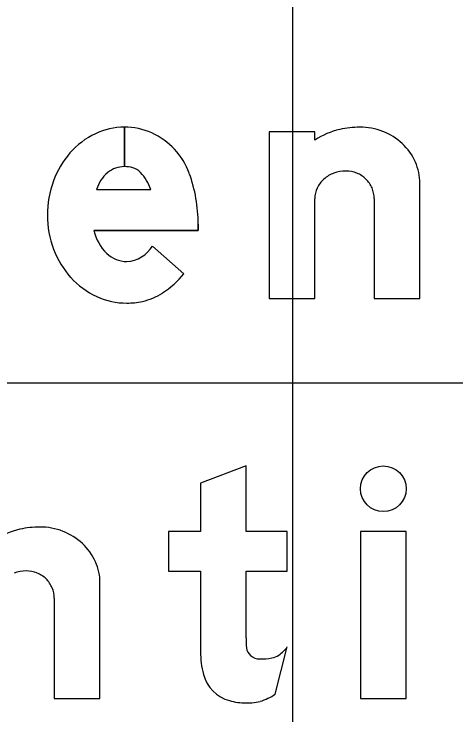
# Model space of a CAD drawing. Extents: x 2193008 to 2198143, y 1236112 to 1237864.
# Drawn here: x 2196623.691 to 2196625.301, y 1237302.897 to 1237305.451 of the extents above; entities that cross this region are included whole.
import ezdxf

# ---------------------------------------------------------------- set-up
doc = ezdxf.new("R2010")
doc.units = 0
for name, color, linetype in [('GSBWFILL', 7, 'Continuous'), ('GSCOLORFILL', 7, 'Continuous'), ('GSOUTLINE', 7, 'Continuous'), ('M-ROADS', 7, 'Continuous')]:
    doc.layers.add(name, color=color, linetype=linetype)

msp = doc.modelspace()

# ---------------------------------------------------------------- linework, layer by layer
at = {"layer": 'GSBWFILL'}
for p, q in [((2196624.0932, 1237305.0387), (2196624.0932, 1237304.8951)), ((2196624.0932, 1237304.8951), (2196624.0932, 1237305.0387)), ((2196623.9916, 1237304.8117), (2196624.1888, 1237304.8117)), ((2196625.0031, 1237304.7795), (2196625.0031, 1237304.4144)), ((2196624.1955, 1237304.6055), (2196624.3094, 1237304.5046)), ((2196623.8376, 1237303.3226), (2196623.8376, 1237302.9575)), ((2196624.6429, 1237302.973), (2196624.6867, 1237303.1453))]:
    msp.add_line(p, q, dxfattribs=at)
for points in [[(2196624.7866, 1237304.992), (2196624.7866, 1237305.0221), (2196624.6201, 1237305.0221), (2196624.6201, 1237304.4144), (2196624.7866, 1237304.4144), (2196624.7866, 1237304.7795)], [(2196625.0031, 1237304.4144), (2196625.1696, 1237304.4144), (2196625.1696, 1237304.8343)], [(2196624.362, 1237304.6856), (2196624.362, 1237304.6619), (2196623.9821, 1237304.6619)], [(2196624.5369, 1237303.1781), (2196624.5369, 1237303.4216), (2196624.6867, 1237303.4216), (2196624.6867, 1237303.5652), (2196624.5369, 1237303.5652), (2196624.5369, 1237303.8046), (2196624.3704, 1237303.7414), (2196624.3704, 1237303.5652), (2196624.2538, 1237303.5652), (2196624.2538, 1237303.4216), (2196624.3704, 1237303.4216), (2196624.3704, 1237303.1278)], [(2196623.8376, 1237302.9575), (2196624.0041, 1237302.9575), (2196624.0041, 1237303.3774)]]:
    msp.add_lwpolyline(points, dxfattribs=at)
msp.add_lwpolyline([(2196624.9531, 1237302.9575), (2196625.1196, 1237302.9575), (2196625.1196, 1237303.5652), (2196624.9531, 1237303.5652)], close=True, dxfattribs=at)
for centre, radius, start, end in [((2196624.0932, 1237304.7922), 0.2466, 90, 115.3224), ((2196624.0932, 1237304.7922), 0.2466, 66.2413, 89.9903), ((2196624.0869, 1237304.7824), 0.2581, 19.9901, 65.8469), ((2196624.9477, 1237304.7392), 0.2998, 103.4695, 122.4943), ((2196624.9505, 1237304.7057), 0.333, 90, 102.6043), ((2196624.9505, 1237304.8044), 0.2344, 68.8636, 90), ((2196624.9562, 1237304.819), 0.2187, 46.975, 68.8636), ((2196624.1101, 1237304.7564), 0.2862, 115.3224, 138.8015), ((2196624.9649, 1237304.8283), 0.206, 23.9317, 46.975), ((2196624.1365, 1237304.7332), 0.3213, 138.8015, 160.0695), ((2196624.0932, 1237304.7986), 0.0965, 90, 129.2086), ((2196624.0932, 1237304.7832), 0.1119, 74.2341, 89.9787), ((2196624.1066, 1237304.8308), 0.0624, 43.3306, 74.2341), ((2196624.9784, 1237304.8343), 0.1912, 0, 23.9317), ((2196624.1167, 1237304.7736), 0.1308, 130.2868, 163.0777), ((2196624.0322, 1237304.7606), 0.1648, 18.0656, 43.3306), ((2196623.8209, 1237304.6856), 0.5411, 0, 19.9901), ((2196624.8953, 1237304.7633), 0.1146, 109.8074, 131.0076), ((2196624.9008, 1237304.7477), 0.1311, 90, 109.8074), ((2196624.9008, 1237304.7736), 0.1052, 68.0808, 90), ((2196624.902, 1237304.7765), 0.1021, 45.8298, 68.0808), ((2196624.1779, 1237304.7182), 0.3653, 160.0695, 180), ((2196624.8866, 1237304.7732), 0.1015, 131.0076, 154.5283), ((2196624.9038, 1237304.7783), 0.0995, 23.0928, 45.8298), ((2196624.8733, 1237304.7795), 0.0867, 154.5283, 180), ((2196624.9065, 1237304.7795), 0.0965, 0, 23.0928), ((2196624.167, 1237304.7182), 0.3544, 180, 200.5021), ((2196624.1421, 1237304.6972), 0.1638, 192.4467, 226.2893), ((2196624.1352, 1237304.7064), 0.3205, 200.5021, 222.0738), ((2196624.0938, 1237304.6683), 0.1195, 273.8929, 328.2838), ((2196624.1034, 1237304.6574), 0.1083, 226.5476, 269.2365), ((2196624.115, 1237304.688), 0.2932, 222.0738, 245.3524), ((2196624.0654, 1237304.6958), 0.31, 302.591, 321.9228), ((2196624.1091, 1237304.6274), 0.2289, 282.4743, 302.591), ((2196624.1019, 1237304.6597), 0.2619, 245.3524, 270), ((2196624.1019, 1237304.6597), 0.2619, 270, 282.4743)]:
    msp.add_arc(centre, radius, start, end, dxfattribs=at)
msp.add_ellipse((2196625.0364, 1237303.7213), major_axis=(0, 0.0833), ratio=0.999993, dxfattribs=at)
for centre, major_axis, ratio, start_param, end_param in [((2196623.7822, 1237303.2823), (0, 0.2998), 0.999998, 0.235088, 0.567132), ((2196623.785, 1237303.2488), (0, 0.333), 0.999998, 0, 0.219986), ((2196623.785, 1237303.3475), (0, 0.2344), 0.999998, 5.914285, 6.283185), ((2196623.7907, 1237303.3621), (0, 0.2187), 0.999998, 5.532258, 5.914285), ((2196623.7994, 1237303.3714), (0, 0.206), 0.999998, 5.130076, 5.532258), ((2196623.8129, 1237303.3774), (0, 0.1912), 0.999998, 4.712389, 5.130076), ((2196623.7353, 1237303.2909), (0, 0.1311), 0.999998, 0, 0.345704), ((2196623.7353, 1237303.3168), (0, 0.1052), 0.999998, 5.900624, 6.283185), ((2196623.7365, 1237303.3196), (0, 0.1021), 0.999998, 5.51227, 5.900624), ((2196623.7383, 1237303.3214), (0, 0.0995), 0.999998, 5.115435, 5.51227), ((2196623.741, 1237303.3226), (0, 0.0965), 0.999998, 4.712389, 5.115435), ((2196625.5791, 1237303.1781), (0, 1.0423), 0.999997, 1.570796, 1.606005), ((2196624.6934, 1237303.1278), (0, 0.3231), 0.999997, 1.570796, 1.830698), ((2196624.5847, 1237303.1495), (0, 0.0479), 0.999997, 1.74085, 2.407828), ((2196624.5771, 1237303.227), (0, 0.1367), 0.999997, 3.756278, 4.071638), ((2196624.5862, 1237303.1512), (0, 0.0501), 0.999997, 2.407828, 3.141593), ((2196624.5862, 1237303.364), (0, 0.2629), 0.999997, 3.141593, 3.310762), ((2196624.62, 1237303.1664), (0, 0.0624), 0.999997, 3.310762, 3.756278), ((2196624.512, 1237303.0795), (0, 0.1353), 0.999997, 1.830698, 2.869526), ((2196624.5315, 1237303.1368), (0, 0.1981), 0.999997, 3.427755, 3.738844), ((2196624.5369, 1237303.1688), (0, 0.228), 0.999997, 2.869526, 3.141593), ((2196624.5369, 1237303.2692), (0, 0.3283), 0.999997, 3.141593, 3.205734), ((2196624.5492, 1237303.0765), (0, 0.1353), 0.999997, 3.205734, 3.427755)]:
    msp.add_ellipse(centre, major_axis=major_axis, ratio=ratio, start_param=start_param, end_param=end_param, dxfattribs=at)
at = {"layer": 'GSCOLORFILL'}
for p, q in [((2196624.0932, 1237305.0387), (2196624.0932, 1237304.8951)), ((2196624.0932, 1237304.8951), (2196624.0932, 1237305.0387)), ((2196623.9916, 1237304.8117), (2196624.1888, 1237304.8117)), ((2196625.0031, 1237304.7795), (2196625.0031, 1237304.4144)), ((2196624.1955, 1237304.6055), (2196624.3094, 1237304.5046)), ((2196623.8376, 1237303.3226), (2196623.8376, 1237302.9575)), ((2196624.6429, 1237302.973), (2196624.6867, 1237303.1453))]:
    msp.add_line(p, q, dxfattribs=at)
for points in [[(2196624.7866, 1237304.992), (2196624.7866, 1237305.0221), (2196624.6201, 1237305.0221), (2196624.6201, 1237304.4144), (2196624.7866, 1237304.4144), (2196624.7866, 1237304.7795)], [(2196625.0031, 1237304.4144), (2196625.1696, 1237304.4144), (2196625.1696, 1237304.8343)], [(2196624.362, 1237304.6856), (2196624.362, 1237304.6619), (2196623.9821, 1237304.6619)], [(2196624.5369, 1237303.1781), (2196624.5369, 1237303.4216), (2196624.6867, 1237303.4216), (2196624.6867, 1237303.5652), (2196624.5369, 1237303.5652), (2196624.5369, 1237303.8046), (2196624.3704, 1237303.7414), (2196624.3704, 1237303.5652), (2196624.2538, 1237303.5652), (2196624.2538, 1237303.4216), (2196624.3704, 1237303.4216), (2196624.3704, 1237303.1278)], [(2196623.8376, 1237302.9575), (2196624.0041, 1237302.9575), (2196624.0041, 1237303.3774)]]:
    msp.add_lwpolyline(points, dxfattribs=at)
msp.add_lwpolyline([(2196624.9531, 1237302.9575), (2196625.1196, 1237302.9575), (2196625.1196, 1237303.5652), (2196624.9531, 1237303.5652)], close=True, dxfattribs=at)
for centre, radius, start, end in [((2196624.0932, 1237304.7922), 0.2466, 90, 115.3224), ((2196624.0932, 1237304.7922), 0.2466, 66.2413, 89.9903), ((2196624.0869, 1237304.7824), 0.2581, 19.9901, 65.8469), ((2196624.9477, 1237304.7392), 0.2998, 103.4695, 122.4943), ((2196624.9505, 1237304.7057), 0.333, 90, 102.6043), ((2196624.9505, 1237304.8044), 0.2344, 68.8636, 90), ((2196624.9562, 1237304.819), 0.2187, 46.975, 68.8636), ((2196624.1101, 1237304.7564), 0.2862, 115.3224, 138.8015), ((2196624.9649, 1237304.8283), 0.206, 23.9317, 46.975), ((2196624.1365, 1237304.7332), 0.3213, 138.8015, 160.0695), ((2196624.0932, 1237304.7986), 0.0965, 90, 129.2086), ((2196624.0932, 1237304.7832), 0.1119, 74.2341, 89.9787), ((2196624.1066, 1237304.8308), 0.0624, 43.3306, 74.2341), ((2196624.9784, 1237304.8343), 0.1912, 0, 23.9317), ((2196624.1167, 1237304.7736), 0.1308, 130.2868, 163.0777), ((2196624.0322, 1237304.7606), 0.1648, 18.0656, 43.3306), ((2196623.8209, 1237304.6856), 0.5411, 0, 19.9901), ((2196624.8953, 1237304.7633), 0.1146, 109.8074, 131.0076), ((2196624.9008, 1237304.7477), 0.1311, 90, 109.8074), ((2196624.9008, 1237304.7736), 0.1052, 68.0808, 90), ((2196624.902, 1237304.7765), 0.1021, 45.8298, 68.0808), ((2196624.1779, 1237304.7182), 0.3653, 160.0695, 180), ((2196624.8866, 1237304.7732), 0.1015, 131.0076, 154.5283), ((2196624.9038, 1237304.7783), 0.0995, 23.0928, 45.8298), ((2196624.8733, 1237304.7795), 0.0867, 154.5283, 180), ((2196624.9065, 1237304.7795), 0.0965, 0, 23.0928), ((2196624.167, 1237304.7182), 0.3544, 180, 200.5021), ((2196624.1421, 1237304.6972), 0.1638, 192.4467, 226.2893), ((2196624.1352, 1237304.7064), 0.3205, 200.5021, 222.0738), ((2196624.0938, 1237304.6683), 0.1195, 273.8929, 328.2838), ((2196624.1034, 1237304.6574), 0.1083, 226.5476, 269.2365), ((2196624.115, 1237304.688), 0.2932, 222.0738, 245.3524), ((2196624.0654, 1237304.6958), 0.31, 302.591, 321.9228), ((2196624.1091, 1237304.6274), 0.2289, 282.4743, 302.591), ((2196624.1019, 1237304.6597), 0.2619, 245.3524, 270), ((2196624.1019, 1237304.6597), 0.2619, 270, 282.4743)]:
    msp.add_arc(centre, radius, start, end, dxfattribs=at)
msp.add_ellipse((2196625.0364, 1237303.7213), major_axis=(0, 0.0833), ratio=0.999993, dxfattribs=at)
for centre, major_axis, ratio, start_param, end_param in [((2196623.7822, 1237303.2823), (0, 0.2998), 0.999998, 0.235088, 0.567132), ((2196623.785, 1237303.2488), (0, 0.333), 0.999998, 0, 0.219986), ((2196623.785, 1237303.3475), (0, 0.2344), 0.999998, 5.914285, 6.283185), ((2196623.7907, 1237303.3621), (0, 0.2187), 0.999998, 5.532258, 5.914285), ((2196623.7994, 1237303.3714), (0, 0.206), 0.999998, 5.130076, 5.532258), ((2196623.8129, 1237303.3774), (0, 0.1912), 0.999998, 4.712389, 5.130076), ((2196623.7353, 1237303.2909), (0, 0.1311), 0.999998, 0, 0.345704), ((2196623.7353, 1237303.3168), (0, 0.1052), 0.999998, 5.900624, 6.283185), ((2196623.7365, 1237303.3196), (0, 0.1021), 0.999998, 5.51227, 5.900624), ((2196623.7383, 1237303.3214), (0, 0.0995), 0.999998, 5.115435, 5.51227), ((2196623.741, 1237303.3226), (0, 0.0965), 0.999998, 4.712389, 5.115435), ((2196625.5791, 1237303.1781), (0, 1.0423), 0.999997, 1.570796, 1.606005), ((2196624.6934, 1237303.1278), (0, 0.3231), 0.999997, 1.570796, 1.830698), ((2196624.5847, 1237303.1495), (0, 0.0479), 0.999997, 1.74085, 2.407828), ((2196624.5771, 1237303.227), (0, 0.1367), 0.999997, 3.756278, 4.071638), ((2196624.5862, 1237303.1512), (0, 0.0501), 0.999997, 2.407828, 3.141593), ((2196624.5862, 1237303.364), (0, 0.2629), 0.999997, 3.141593, 3.310762), ((2196624.62, 1237303.1664), (0, 0.0624), 0.999997, 3.310762, 3.756278), ((2196624.512, 1237303.0795), (0, 0.1353), 0.999997, 1.830698, 2.869526), ((2196624.5315, 1237303.1368), (0, 0.1981), 0.999997, 3.427755, 3.738844), ((2196624.5369, 1237303.1688), (0, 0.228), 0.999997, 2.869526, 3.141593), ((2196624.5369, 1237303.2692), (0, 0.3283), 0.999997, 3.141593, 3.205734), ((2196624.5492, 1237303.0765), (0, 0.1353), 0.999997, 3.205734, 3.427755)]:
    msp.add_ellipse(centre, major_axis=major_axis, ratio=ratio, start_param=start_param, end_param=end_param, dxfattribs=at)
at = {"layer": 'GSOUTLINE'}
for p, q in [((2196623.9916, 1237304.8117), (2196624.1888, 1237304.8117)), ((2196625.0031, 1237304.7795), (2196625.0031, 1237304.4144)), ((2196624.3094, 1237304.5046), (2196624.1955, 1237304.6055)), ((2196623.8376, 1237303.3226), (2196623.8376, 1237302.9575)), ((2196624.6429, 1237302.973), (2196624.6867, 1237303.1453))]:
    msp.add_line(p, q, dxfattribs=at)
for points in [[(2196624.7866, 1237304.992), (2196624.7866, 1237305.0221), (2196624.6201, 1237305.0221), (2196624.6201, 1237304.4144), (2196624.7866, 1237304.4144), (2196624.7866, 1237304.7795)], [(2196625.0031, 1237304.4144), (2196625.1696, 1237304.4144), (2196625.1696, 1237304.8343)], [(2196623.9821, 1237304.6619), (2196624.362, 1237304.6619), (2196624.362, 1237304.6856)], [(2196624.5369, 1237303.1781), (2196624.5369, 1237303.4216), (2196624.6867, 1237303.4216), (2196624.6867, 1237303.5652), (2196624.5369, 1237303.5652), (2196624.5369, 1237303.8046), (2196624.3704, 1237303.7414), (2196624.3704, 1237303.5652), (2196624.2538, 1237303.5652), (2196624.2538, 1237303.4216), (2196624.3704, 1237303.4216), (2196624.3704, 1237303.1278)], [(2196623.8376, 1237302.9575), (2196624.0041, 1237302.9575), (2196624.0041, 1237303.3774)]]:
    msp.add_lwpolyline(points, dxfattribs=at)
msp.add_lwpolyline([(2196624.9531, 1237302.9575), (2196625.1196, 1237302.9575), (2196625.1196, 1237303.5652), (2196624.9531, 1237303.5652)], close=True, dxfattribs=at)
for centre, radius, start, end in [((2196624.0932, 1237304.7922), 0.2466, 90, 115.3224), ((2196624.0932, 1237304.7922), 0.2466, 66.2413, 90), ((2196624.0869, 1237304.7824), 0.2581, 19.9901, 65.8469), ((2196624.9477, 1237304.7392), 0.2998, 103.4695, 122.4943), ((2196624.9505, 1237304.7057), 0.333, 90, 102.6043), ((2196624.9505, 1237304.8044), 0.2344, 68.8636, 90), ((2196624.9562, 1237304.819), 0.2187, 46.975, 68.8636), ((2196624.1101, 1237304.7564), 0.2862, 115.3224, 138.8015), ((2196624.9649, 1237304.8283), 0.206, 23.9317, 46.975), ((2196624.1365, 1237304.7332), 0.3213, 138.8015, 160.0695), ((2196624.0932, 1237304.7986), 0.0965, 90, 129.2086), ((2196624.0932, 1237304.7832), 0.1119, 74.2341, 90), ((2196624.1066, 1237304.8308), 0.0624, 43.3306, 74.2341), ((2196624.9784, 1237304.8343), 0.1912, 0, 23.9317), ((2196624.1167, 1237304.7736), 0.1308, 130.2868, 163.0777), ((2196624.0322, 1237304.7606), 0.1648, 18.0656, 43.3306), ((2196623.8209, 1237304.6856), 0.5411, 0, 19.9901), ((2196624.8953, 1237304.7633), 0.1146, 109.8074, 131.0076), ((2196624.9008, 1237304.7477), 0.1311, 90, 109.8074), ((2196624.9008, 1237304.7736), 0.1052, 68.0808, 90), ((2196624.902, 1237304.7765), 0.1021, 45.8298, 68.0808), ((2196624.1779, 1237304.7182), 0.3653, 160.0695, 180), ((2196624.8866, 1237304.7732), 0.1015, 131.0076, 154.5283), ((2196624.9038, 1237304.7783), 0.0995, 23.0928, 45.8298), ((2196624.8733, 1237304.7795), 0.0867, 154.5283, 180), ((2196624.9065, 1237304.7795), 0.0965, 0, 23.0928), ((2196624.167, 1237304.7182), 0.3544, 180, 200.5021), ((2196624.1421, 1237304.6972), 0.1638, 192.4467, 226.2893), ((2196624.1352, 1237304.7064), 0.3205, 200.5021, 222.0738), ((2196624.0938, 1237304.6683), 0.1195, 273.8929, 328.2838), ((2196624.1034, 1237304.6574), 0.1083, 226.5476, 269.2365), ((2196624.115, 1237304.688), 0.2932, 222.0738, 245.3524), ((2196624.0654, 1237304.6958), 0.31, 302.591, 321.9228), ((2196624.1091, 1237304.6274), 0.2289, 282.4743, 302.591), ((2196624.1019, 1237304.6597), 0.2619, 245.3524, 270), ((2196624.1019, 1237304.6597), 0.2619, 270, 282.4743)]:
    msp.add_arc(centre, radius, start, end, dxfattribs=at)
msp.add_ellipse((2196625.0364, 1237303.7213), major_axis=(0, 0.0833), ratio=0.999993, dxfattribs=at)
for centre, major_axis, ratio, start_param, end_param in [((2196623.7822, 1237303.2823), (0, 0.2998), 0.999998, 0.235088, 0.567132), ((2196623.785, 1237303.2488), (0, 0.333), 0.999998, 0, 0.219986), ((2196623.785, 1237303.3475), (0, 0.2344), 0.999998, 5.914285, 6.283185), ((2196623.7907, 1237303.3621), (0, 0.2187), 0.999998, 5.532258, 5.914285), ((2196623.7994, 1237303.3714), (0, 0.206), 0.999998, 5.130076, 5.532258), ((2196623.8129, 1237303.3774), (0, 0.1912), 0.999998, 4.712389, 5.130076), ((2196623.7353, 1237303.2909), (0, 0.1311), 0.999998, 0, 0.345704), ((2196623.7353, 1237303.3168), (0, 0.1052), 0.999998, 5.900624, 6.283185), ((2196623.7365, 1237303.3196), (0, 0.1021), 0.999998, 5.51227, 5.900624), ((2196623.7383, 1237303.3214), (0, 0.0995), 0.999998, 5.115435, 5.51227), ((2196623.741, 1237303.3226), (0, 0.0965), 0.999998, 4.712389, 5.115435), ((2196625.5791, 1237303.1781), (0, 1.0423), 0.999997, 1.570796, 1.606005), ((2196624.6934, 1237303.1278), (0, 0.3231), 0.999997, 1.570796, 1.830698), ((2196624.5847, 1237303.1495), (0, 0.0479), 0.999997, 1.74085, 2.407828), ((2196624.5771, 1237303.227), (0, 0.1367), 0.999997, 3.756278, 4.071638), ((2196624.5862, 1237303.1512), (0, 0.0501), 0.999997, 2.407828, 3.141593), ((2196624.5862, 1237303.364), (0, 0.2629), 0.999997, 3.141593, 3.310762), ((2196624.62, 1237303.1664), (0, 0.0624), 0.999997, 3.310762, 3.756278), ((2196624.512, 1237303.0795), (0, 0.1353), 0.999997, 1.830698, 2.869526), ((2196624.5315, 1237303.1368), (0, 0.1981), 0.999997, 3.427755, 3.738844), ((2196624.5369, 1237303.1688), (0, 0.228), 0.999997, 2.869526, 3.141593), ((2196624.5369, 1237303.2692), (0, 0.3283), 0.999997, 3.141593, 3.205734), ((2196624.5492, 1237303.0765), (0, 0.1353), 0.999997, 3.205734, 3.427755)]:
    msp.add_ellipse(centre, major_axis=major_axis, ratio=ratio, start_param=start_param, end_param=end_param, dxfattribs=at)
at = {"layer": 'M-ROADS'}
for p, q in [((2196624.7065, 1237258.1062), (2196624.7065, 1237318.1062)), ((2196734.7065, 1237304.1062), (2196604.7065, 1237304.1062))]:
    msp.add_line(p, q, dxfattribs=at)

doc.saveas('drawing.dxf')
